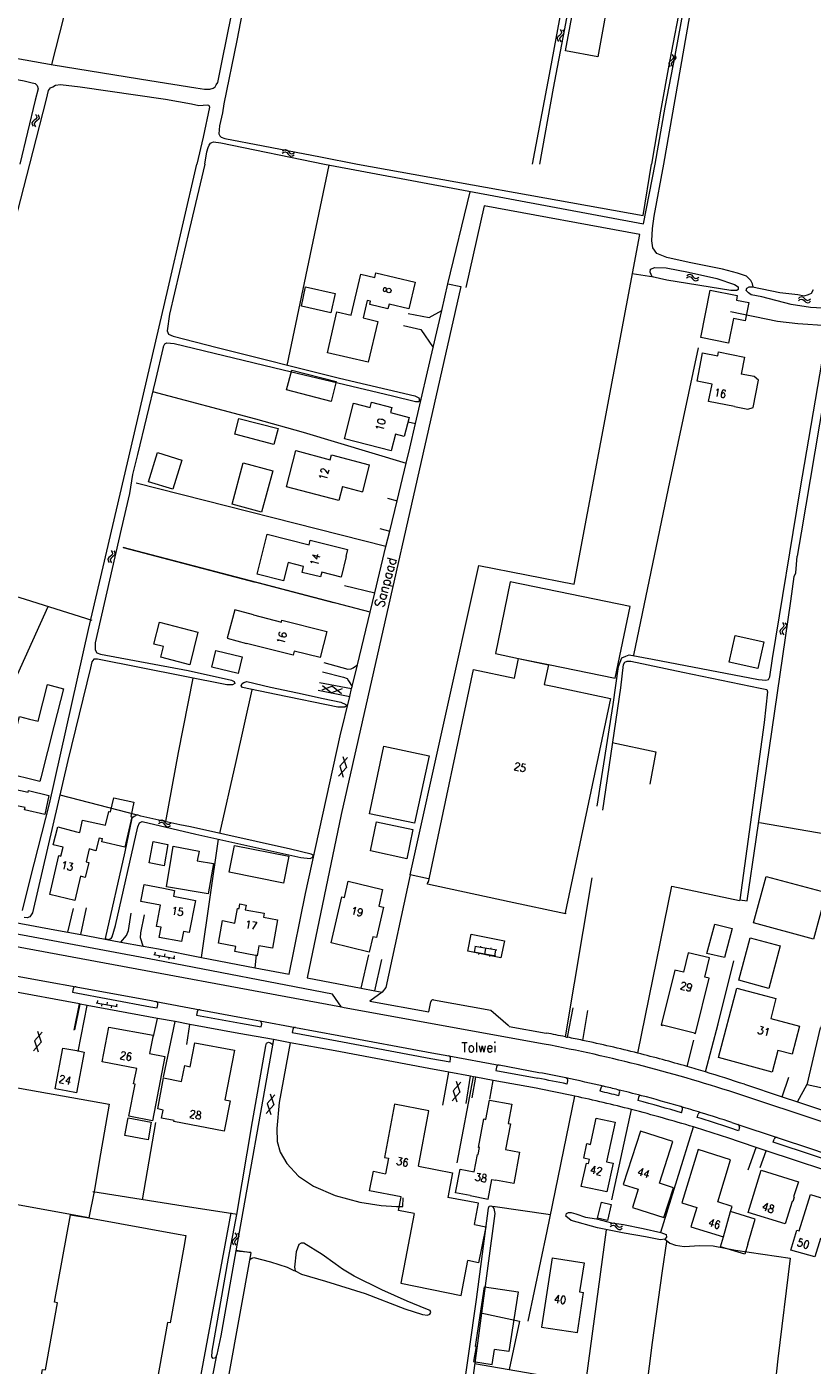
# Model space of a CAD drawing. Header units: metres. Extents: x 189705 to 199106, y 581686 to 588448.
# Tile 270 of 555: x 198367 to 198528, y 584254 to 584528. Entities that reach past the tile are written whole.
import ezdxf

# ---------------------------------------------------------------- set-up
doc = ezdxf.new("R2010")
doc.units = ezdxf.units.M
doc.layers.add('B-WA-OG-GBKN-G', color=7, linetype='Continuous', lineweight=18)
doc.styles.add('Style-STANDARD', font='STANDARD.shx')

msp = doc.modelspace()

# ---------------------------------------------------------------- linework, layer by layer
at = {"layer": 'B-WA-OG-GBKN-G'}
for p, q in [((198476.206, 584527.64), (198476.429, 584527.299)), ((198476.429, 584527.299), (198476.497, 584526.978)), ((198476.698, 584527.577), (198476.924, 584527.238)), ((198476.924, 584527.238), (198476.994, 584526.919)), ((198475.752, 584526.124), (198475.606, 584525.829)), ((198475.606, 584525.829), (198475.676, 584525.499)), ((198475.676, 584525.499), (198475.901, 584525.158)), ((198476.053, 584526.399), (198475.752, 584526.124)), ((198476.355, 584526.684), (198476.053, 584526.399)), ((198476.247, 584526.061), (198476.1, 584525.767)), ((198476.1, 584525.767), (198476.169, 584525.437)), ((198476.169, 584525.437), (198476.394, 584525.096)), ((198476.547, 584526.339), (198476.247, 584526.061)), ((198476.497, 584526.978), (198476.355, 584526.684)), ((198476.846, 584526.614), (198476.547, 584526.339)), ((198476.994, 584526.919), (198476.846, 584526.614)), ((198499.136, 584522.51), (198499.354, 584522.166)), ((198499.418, 584521.844), (198499.271, 584521.553)), ((198499.354, 584522.166), (198499.418, 584521.844)), ((198499.627, 584522.441), (198499.848, 584522.099)), ((198499.914, 584521.778), (198499.762, 584521.476)), ((198499.848, 584522.099), (198499.914, 584521.778)), ((198498.661, 584521.001), (198498.51, 584520.709)), ((198498.51, 584520.709), (198498.576, 584520.378)), ((198498.576, 584520.378), (198498.796, 584520.034)), ((198498.966, 584521.272), (198498.661, 584521.001)), ((198499.271, 584521.553), (198498.966, 584521.272)), ((198499.154, 584520.932), (198499.004, 584520.639)), ((198499.004, 584520.639), (198499.068, 584520.309)), ((198499.068, 584520.309), (198499.288, 584519.964)), ((198499.458, 584521.205), (198499.154, 584520.932)), ((198499.762, 584521.476), (198499.458, 584521.205)), ((198368.067, 584508.75), (198367.898, 584508.468)), ((198367.898, 584508.468), (198367.944, 584508.134)), ((198367.944, 584508.134), (198368.143, 584507.776)), ((198368.388, 584509.002), (198368.067, 584508.75)), ((198368.555, 584508.651), (198368.387, 584508.368)), ((198368.387, 584508.368), (198368.431, 584508.034)), ((198368.71, 584509.263), (198368.388, 584509.002)), ((198368.431, 584508.034), (198368.629, 584507.677)), ((198368.875, 584508.904), (198368.555, 584508.651)), ((198368.634, 584510.227), (198368.83, 584509.871)), ((198368.874, 584509.545), (198368.71, 584509.263)), ((198368.83, 584509.871), (198368.874, 584509.545)), ((198369.195, 584509.156), (198368.875, 584508.904)), ((198369.12, 584510.128), (198369.319, 584509.773)), ((198369.365, 584509.449), (198369.195, 584509.156)), ((198369.319, 584509.773), (198369.365, 584509.449)), ((198419.251, 584502.753), (198419.593, 584502.974)), ((198419.526, 584502.48), (198419.848, 584502.544)), ((198419.593, 584502.974), (198419.914, 584503.04)), ((198419.848, 584502.544), (198420.139, 584502.397)), ((198419.914, 584503.04), (198420.216, 584502.888)), ((198420.216, 584502.888), (198420.487, 584502.584)), ((198420.487, 584502.584), (198420.76, 584502.28)), ((198419.182, 584502.262), (198419.526, 584502.48)), ((198420.139, 584502.397), (198420.42, 584502.092)), ((198420.42, 584502.092), (198420.691, 584501.787)), ((198420.691, 584501.787), (198420.983, 584501.636)), ((198420.76, 584502.28), (198421.053, 584502.13)), ((198420.983, 584501.636), (198421.314, 584501.702)), ((198421.053, 584502.13), (198421.383, 584502.194)), ((198421.314, 584501.702), (198421.658, 584501.922)), ((198421.383, 584502.194), (198421.728, 584502.414)), ((198502.097, 584476.686), (198502.438, 584476.908)), ((198502.161, 584477.179), (198502.501, 584477.403)), ((198502.438, 584476.908), (198502.76, 584476.975)), ((198502.501, 584477.403), (198502.821, 584477.472)), ((198502.76, 584476.975), (198503.053, 584476.832)), ((198502.821, 584477.472), (198503.125, 584477.323)), ((198503.053, 584476.832), (198503.337, 584476.529)), ((198503.125, 584477.323), (198503.399, 584477.022)), ((198503.337, 584476.529), (198503.61, 584476.227)), ((198503.399, 584477.022), (198503.675, 584476.721)), ((198503.61, 584476.227), (198503.904, 584476.079)), ((198503.675, 584476.721), (198503.969, 584476.573)), ((198503.904, 584476.079), (198504.235, 584476.148)), ((198503.969, 584476.573), (198504.299, 584476.641)), ((198504.235, 584476.148), (198504.577, 584476.372)), ((198504.299, 584476.641), (198504.641, 584476.864)), ((198525.07, 584472.495), (198525.385, 584472.753)), ((198525.375, 584472.254), (198525.687, 584472.355)), ((198525.385, 584472.753), (198525.696, 584472.856)), ((198525.687, 584472.355), (198525.994, 584472.243)), ((198525.696, 584472.856), (198526.014, 584472.739)), ((198526.014, 584472.739), (198526.318, 584472.468)), ((198526.318, 584472.468), (198526.624, 584472.198)), ((198527.253, 584472.184), (198527.57, 584472.442)), ((198525.058, 584471.998), (198525.375, 584472.254)), ((198525.994, 584472.243), (198526.308, 584471.972)), ((198526.308, 584471.972), (198526.612, 584471.7)), ((198526.612, 584471.7), (198526.92, 584471.584)), ((198526.624, 584472.198), (198526.932, 584472.082)), ((198526.92, 584471.584), (198527.24, 584471.687)), ((198526.932, 584472.082), (198527.253, 584472.184)), ((198527.24, 584471.687), (198527.557, 584471.945)), ((198384.175, 584420.852), (198384.381, 584420.5)), ((198384.381, 584420.5), (198384.433, 584420.176)), ((198384.664, 584420.765), (198384.872, 584420.415)), ((198384.872, 584420.415), (198384.927, 584420.092)), ((198383.646, 584419.361), (198383.485, 584419.074)), ((198383.485, 584419.074), (198383.539, 584418.741)), ((198383.539, 584418.741), (198383.747, 584418.389)), ((198383.961, 584419.62), (198383.646, 584419.361)), ((198384.276, 584419.89), (198383.961, 584419.62)), ((198384.137, 584419.274), (198383.976, 584418.987)), ((198383.976, 584418.987), (198384.029, 584418.654)), ((198384.029, 584418.654), (198384.236, 584418.302)), ((198384.451, 584419.536), (198384.137, 584419.274)), ((198384.433, 584420.176), (198384.276, 584419.89)), ((198384.764, 584419.796), (198384.451, 584419.536)), ((198384.927, 584420.092), (198384.764, 584419.796)), ((198521.375, 584404.547), (198521.235, 584404.249)), ((198521.235, 584404.249), (198521.313, 584403.921)), ((198521.313, 584403.921), (198521.546, 584403.584)), ((198521.67, 584404.828), (198521.375, 584404.547)), ((198521.965, 584405.12), (198521.67, 584404.828)), ((198521.871, 584404.495), (198521.731, 584404.197)), ((198521.731, 584404.197), (198521.807, 584403.869)), ((198521.794, 584406.072), (198522.025, 584405.736)), ((198521.807, 584403.869), (198522.04, 584403.533)), ((198522.164, 584404.779), (198521.871, 584404.495)), ((198522.1, 584405.417), (198521.965, 584405.12)), ((198522.025, 584405.736), (198522.1, 584405.417)), ((198522.458, 584405.061), (198522.164, 584404.779)), ((198522.288, 584406.021), (198522.521, 584405.687)), ((198522.599, 584405.369), (198522.458, 584405.061)), ((198522.521, 584405.687), (198522.599, 584405.369)), ((198429.544, 584393.054), (198427.329, 584392.226)), ((198427.489, 584393.181), (198429.313, 584391.675)), ((198429.544, 584393.054), (198431.368, 584391.546)), ((198431.528, 584392.501), (198429.313, 584391.675)), ((198430.779, 584374.595), (198432.37, 584376.345)), ((198431.004, 584376.641), (198432.597, 584378.391)), ((198431.004, 584376.641), (198431.725, 584374.389)), ((198431.651, 584378.597), (198432.37, 584376.345)), ((198393.9, 584365.37), (198394.247, 584365.583)), ((198394.247, 584365.583), (198394.569, 584365.643)), ((198394.569, 584365.643), (198394.868, 584365.484)), ((198394.868, 584365.484), (198395.132, 584365.174)), ((198393.82, 584364.88), (198394.169, 584365.091)), ((198394.169, 584365.091), (198394.492, 584365.148)), ((198394.492, 584365.148), (198394.78, 584364.995)), ((198394.78, 584364.995), (198395.054, 584364.684)), ((198395.054, 584364.684), (198395.318, 584364.373)), ((198395.132, 584365.174), (198395.399, 584364.865)), ((198395.318, 584364.373), (198395.608, 584364.216)), ((198395.399, 584364.865), (198395.688, 584364.708)), ((198395.608, 584364.216), (198395.94, 584364.275)), ((198395.688, 584364.708), (198396.02, 584364.765)), ((198395.94, 584364.275), (198396.289, 584364.488)), ((198396.02, 584364.765), (198396.369, 584364.978)), ((198392.868, 584338.049), (198397.192, 584337.235)), ((198393.157, 584338.503), (198393.065, 584338.012)), ((198395.123, 584338.133), (198395.03, 584337.642)), ((198463.011, 584337.7), (198458.481, 584338.501)), ((198458.678, 584338.466), (198458.886, 584339.647)), ((198463.219, 584338.882), (198458.689, 584339.682)), ((198459.561, 584338.005), (198459.613, 584338.301)), ((198459.92, 584339.465), (198459.973, 584339.76)), ((198460.746, 584338.1), (198460.954, 584339.282)), ((198461.986, 584339.1), (198462.039, 584339.395)), ((198462.814, 584337.735), (198463.022, 584338.917)), ((198394.047, 584337.827), (198393.955, 584337.335)), ((198396.013, 584337.457), (198395.92, 584336.966)), ((198397.088, 584337.763), (198396.996, 584337.272)), ((198461.824, 584337.605), (198461.876, 584337.901)), ((198381.07, 584328.121), (198385.402, 584327.351)), ((198381.354, 584328.578), (198381.267, 584328.086)), ((198382.252, 584327.911), (198382.164, 584327.418)), ((198383.324, 584328.228), (198383.236, 584327.736)), ((198384.221, 584327.561), (198384.133, 584327.069)), ((198385.293, 584327.878), (198385.205, 584327.386)), ((198368.438, 584320.353), (198370.015, 584322.117)), ((198369.067, 584322.314), (198369.807, 584320.069)), ((198368.232, 584318.304), (198369.807, 584320.069)), ((198368.438, 584320.353), (198369.18, 584318.108)), ((198454.249, 584310.094), (198455.822, 584311.862)), ((198454.874, 584312.056), (198455.618, 584309.813)), ((198416.138, 584307.47), (198417.692, 584309.255)), ((198416.742, 584309.439), (198417.511, 584307.204)), ((198454.047, 584308.045), (198455.618, 584309.813)), ((198454.249, 584310.094), (198454.995, 584307.85)), ((198415.96, 584305.418), (198417.511, 584307.204)), ((198416.138, 584307.47), (198416.91, 584305.234)), ((198409.538, 584280.969), (198409.761, 584280.628)), ((198409.761, 584280.628), (198409.829, 584280.306)), ((198410.031, 584280.906), (198410.256, 584280.567)), ((198410.256, 584280.567), (198410.327, 584280.247)), ((198486.469, 584282.267), (198486.815, 584282.483)), ((198486.542, 584282.758), (198486.886, 584282.977)), ((198486.815, 584282.483), (198487.137, 584282.544)), ((198486.886, 584282.977), (198487.207, 584283.04)), ((198487.137, 584282.544), (198487.427, 584282.396)), ((198487.207, 584283.04), (198487.508, 584282.885)), ((198487.427, 584282.396), (198487.706, 584282.088)), ((198487.508, 584282.885), (198487.777, 584282.58)), ((198487.706, 584282.088), (198487.975, 584281.781)), ((198487.777, 584282.58), (198488.048, 584282.274)), ((198487.975, 584281.781), (198488.266, 584281.628)), ((198488.048, 584282.274), (198488.339, 584282.122)), ((198488.266, 584281.628), (198488.597, 584281.692)), ((198488.339, 584282.122), (198488.67, 584282.183)), ((198488.597, 584281.692), (198488.943, 584281.91)), ((198488.67, 584282.183), (198489.016, 584282.401)), ((198409.083, 584279.454), (198408.937, 584279.159)), ((198408.937, 584279.159), (198409.007, 584278.829)), ((198409.007, 584278.829), (198409.232, 584278.488)), ((198409.385, 584279.728), (198409.083, 584279.454)), ((198409.687, 584280.013), (198409.385, 584279.728)), ((198409.578, 584279.39), (198409.431, 584279.096)), ((198409.431, 584279.096), (198409.5, 584278.766)), ((198409.5, 584278.766), (198409.725, 584278.425)), ((198409.878, 584279.667), (198409.578, 584279.39)), ((198409.829, 584280.306), (198409.687, 584280.013)), ((198410.178, 584279.943), (198409.878, 584279.667)), ((198410.327, 584280.247), (198410.178, 584279.943))]:
    msp.add_line(p, q, dxfattribs=at)
at = {"layer": 'B-WA-OG-GBKN-G', "flags": 128}
for points in [[(198392.322, 584600.515), (198371.91, 584520.472)], [(198470.54, 584500), (198474.22, 584519.461), (198476.885, 584533.982), (198478.947, 584544.875), (198480.974, 584556.072), (198482.843, 584565.789), (198483.556, 584569.98), (198483.694, 584570.467), (198483.867, 584570.625), (198484.016, 584570.757), (198484.264, 584570.942), (198484.705, 584570.65), (198484.893, 584570.325), (198484.751, 584569.126), (198481.615, 584551.693), (198479.773, 584541.925), (198477.008, 584527.376), (198474.77, 584515.562), (198471.99, 584500)], [(198497.471, 584500), (198503.298, 584533.125), (198505.178, 584544.009), (198524.525, 584539.867), (198545.558, 584535.314)], [(198413.14, 584542.078), (198409.905, 584525.379), (198407.271, 584512.359), (198406.945, 584510.519), (198406.389, 584507.883), (198406.236, 584506.226), (198406.4, 584505.85), (198406.689, 584505.528), (198407.484, 584505.297), (198415.284, 584503.753), (198427.044, 584501.539), (198434.672, 584500)], [(198483.915, 584521.99), (198477.303, 584523.208), (198480.16, 584538.714), (198486.772, 584537.496), (198483.915, 584521.99)], [(198495.693, 584500), (198497.739, 584511.729), (198499.811, 584522.266), (198501.644, 584532.338), (198502.826, 584538.679), (198502.714, 584539.032), (198502.457, 584539.125), (198502.178, 584539.092), (198501.881, 584538.828), (198501.129, 584534.23), (198498.653, 584521.062), (198496.773, 584510.861), (198494.931, 584500)], [(198362.695, 584522.101), (198372.279, 584520.406), (198392.052, 584517.163), (198401.529, 584515.644), (198403.266, 584515.365), (198404.358, 584515.398), (198405.064, 584515.598), (198405.464, 584515.838), (198405.705, 584516.252), (198406.047, 584516.72), (198406.93, 584521.171), (198409.756, 584535.392)], [(198326.656, 584500), (198331.008, 584516.57), (198332.495, 584522.081), (198332.815, 584522.421), (198333.166, 584522.584), (198333.599, 584522.571), (198337.378, 584521.999), (198359.656, 584518.323), (198366.327, 584517.125), (198367.685, 584516.785), (198368.531, 584516.556), (198369.001, 584516.113), (198369.148, 584515.456), (198368.531, 584513.149), (198365.446, 584500)], [(198367.505, 584500), (198370.864, 584513.347), (198371.32, 584515.089), (198371.685, 584515.634), (198372.212, 584515.879), (198372.762, 584516.175), (198373.773, 584516.358), (198377.804, 584515.895), (198395.295, 584513.32), (198400.586, 584512.361), (198402.12, 584512.051), (198403.035, 584512.079), (198403.82, 584512.179), (198404.203, 584512.114), (198404.317, 584511.685), (198403.003, 584505.518), (198401.723, 584500)], [(198403.374, 584500), (198403.78, 584502.516), (198404.007, 584503.413), (198404.247, 584503.878), (198404.539, 584504.319), (198404.814, 584504.48), (198405.14, 584504.617), (198406.647, 584504.382), (198427.915, 584500)], [(198326.939, 584352.397), (198327.528, 584351.971), (198328.34, 584352.005), (198329.174, 584352.495), (198329.742, 584353.975), (198336.528, 584381.182), (198341.342, 584399.856), (198354.06, 584448.238), (198367.505, 584500)], [(198365.963, 584347.073), (198367.597, 584353.696), (198371.533, 584368.906), (198379.501, 584404.636), (198388.215, 584441.976), (198395.808, 584474.628), (198401.723, 584500)], [(198403.374, 584500), (198400.181, 584486.792), (198396.092, 584469.295), (198395.618, 584465.885), (198395.929, 584465.202), (198396.849, 584464.729), (198405.89, 584462.457), (198430.952, 584456.18), (198446.409, 584452.498), (198447.201, 584452.125), (198447.384, 584451.644)], [(198420.231, 584458.739), (198428.856, 584499.813)], [(198427.915, 584500), (198493.276, 584487.758), (198495.693, 584500)], [(198434.672, 584500), (198493.258, 584489.486), (198494.931, 584500)], [(198515.814, 584474.848), (198515.68, 584475.507), (198515.317, 584476.19), (198514.394, 584477.07), (198512.558, 584477.686), (198509.527, 584478.469), (198502.679, 584479.849), (198498.096, 584480.87), (198496.03, 584481.713), (198495.231, 584482.848), (198494.987, 584484.319), (198495.114, 584486.836), (198495.52, 584489.381), (198497.471, 584500)], [(198453.212, 584475.487), (198457.77, 584494.336)], [(198445.479, 584354.33), (198459.541, 584417.743), (198479.09, 584413.925), (198492.536, 584485.565), (198460.619, 584491.494), (198456.877, 584474.761)], [(198512.719, 584474.333), (198512.468, 584474.103), (198511.223, 584474.115), (198498.067, 584476.27), (198495.062, 584476.926), (198494.646, 584477.886), (198494.767, 584478.498), (198495.602, 584478.862), (198497.915, 584478.783), (198502.496, 584477.89), (198508.327, 584476.576), (198511.947, 584475.368), (198512.688, 584474.867), (198512.719, 584474.333)], [(198453.212, 584475.487), (198455.827, 584474.969), (198431.279, 584366.688), (198424.34, 584333.253), (198435.39, 584331.115)], [(198437.341, 584471.921), (198436.63, 584472.089), (198435.785, 584468.507), (198438.841, 584467.786), (198436.862, 584459.397), (198428.472, 584461.376), (198430.452, 584469.766), (198433.381, 584469.074), (198435.363, 584477.474), (198438.215, 584476.801), (198438.44, 584477.755)], [(198438.44, 584477.755), (198446.48, 584475.83), (198445.21, 584470.38), (198441.14, 584471.34), (198440.91, 584470.36), (198437.18, 584471.24), (198437.341, 584471.921)], [(198451.933, 584469.994), (198453.212, 584475.487)], [(198490.991, 584477.571), (198495.393, 584476.929)], [(198429.203, 584469.559), (198423.15, 584470.889), (198424.023, 584474.86), (198430.076, 584473.53), (198429.203, 584469.559)], [(198510.75, 584463.341), (198505.027, 584464.473), (198506.947, 584474.19), (198512.53, 584473.086), (198512.343, 584472.142), (198514.914, 584471.634), (198514.176, 584467.899), (198511.746, 584468.38), (198510.75, 584463.341)], [(198531.227, 584470.455), (198527.517, 584470.646), (198523.598, 584471.242), (198517.561, 584472.833), (198515.347, 584473.243), (198514.809, 584473.668), (198514.347, 584474.096), (198514.495, 584474.631), (198514.974, 584474.89), (198515.66, 584474.872), (198521.262, 584473.683), (198524.949, 584473.289), (198526.273, 584473.048), (198527.109, 584473.284), (198527.715, 584473.571), (198528.165, 584474.312)], [(198445.069, 584469.407), (198449.371, 584468.562), (198451.933, 584469.994)], [(198450.175, 584462.438), (198451.933, 584469.994)], [(198511.165, 584469.846), (198520.762, 584467.859), (198524.933, 584467.342), (198531.035, 584466.946), (198539.315, 584467.055), (198545.236, 584466.811), (198552.074, 584466.473), (198556.269, 584466.109), (198559.679, 584465.533), (198565.533, 584464.372), (198568.512, 584463.716), (198577.156, 584463.092), (198600.542, 584461.651)], [(198444.078, 584466.958), (198447.667, 584466.156), (198450.175, 584462.438)], [(198483.821, 584368.438), (198487.089, 584389.282), (198488.179, 584397.043), (198488.872, 584398.829), (198489.707, 584399.142), (198490.39, 584399.428), (198495.176, 584398.537), (198516.861, 584394.385), (198518.413, 584394.223), (198518.919, 584394.406), (198519.193, 584394.941), (198519.765, 584398.683), (198525.433, 584433.247), (198529.915, 584459.617), (198531.773, 584466.725), (198532.359, 584466.604), (198532.694, 584466.15), (198532.215, 584463.325), (198525.65, 584424.432), (198524.81, 584419.647)], [(198394.789, 584462.523), (198393.206, 584455.824), (198389.551, 584440.516), (198388.526, 584436.44)], [(198394.789, 584462.523), (198395.163, 584463.212), (198395.542, 584463.419), (198397.043, 584463.231), (198419.401, 584457.892), (198441.837, 584452.503)], [(198446.556, 584446.888), (198450.175, 584462.438)], [(198491.306, 584399.362), (198498.452, 584433.534), (198504.611, 584462.334)], [(198508.509, 584460.738), (198508.67, 584461.55), (198513.99, 584460.48), (198513.293, 584456.989)], [(198507.357, 584454.95), (198504.277, 584455.563), (198505.124, 584459.82)], [(198505.124, 584459.82), (198505.425, 584461.356), (198508.509, 584460.738)], [(198429.247, 584451.39), (198420.125, 584453.73), (198421.17, 584457.806), (198430.292, 584455.466), (198429.247, 584451.39)], [(198511.97, 584450.36), (198514.698, 584449.827), (198515.783, 584450.165), (198516.872, 584455.739), (198515.995, 584456.461), (198513.293, 584456.989)], [(198392.62, 584453.404), (198413.737, 584447.823), (198423.52, 584445.102), (198444.621, 584438.701)], [(198511.97, 584450.36), (198506.65, 584451.4), (198507.357, 584454.95)], [(198441.53, 584441.27), (198431.981, 584443.696), (198433.87, 584451)], [(198433.87, 584451), (198437.25, 584450.11), (198437.54, 584451.2), (198441.67, 584450.11), (198441.4, 584449.08), (198445.26, 584448.07), (198444.23, 584444.22), (198442.42, 584444.69), (198441.53, 584441.27)], [(198441.837, 584452.503), (198446.522, 584451.381), (198447.157, 584451.388), (198447.586, 584451.697)], [(198417.525, 584442.575), (198409.485, 584444.68), (198410.333, 584447.917), (198418.372, 584445.811), (198417.525, 584442.575)], [(198444.621, 584438.701), (198445.375, 584441.816), (198446.556, 584446.888)], [(198445.041, 584447.225), (198446.556, 584446.888)], [(198396.779, 584433.367), (198391.769, 584434.936), (198393.633, 584440.888), (198398.643, 584439.318), (198396.779, 584433.367)], [(198431.61, 584433.94), (198430.845, 584431.049), (198420.075, 584433.898), (198422.033, 584441.304), (198429.082, 584439.44), (198429.345, 584440.436), (198437.08, 584438.39)], [(198414.976, 584428.671), (198408.937, 584430.3), (198411.234, 584438.814), (198417.273, 584437.185), (198414.976, 584428.671)], [(198437.08, 584438.39), (198435.67, 584432.88)], [(198442.765, 584431.028), (198444.621, 584438.701)], [(198388.526, 584436.44), (198387.88, 584432.495)], [(198440.496, 584421.648), (198389.244, 584434.605)], [(198387.88, 584432.495), (198386.201, 584425.185), (198380.901, 584401.881), (198380.839, 584400.484), (198381.176, 584399.851), (198381.94, 584399.58), (198399.909, 584396.228), (198408.795, 584394.26), (198409.382, 584393.961), (198409.489, 584393.556), (198409.034, 584393.322), (198407.865, 584393.31), (198381.316, 584398.557), (198380.604, 584398.575), (198380.178, 584397.987), (198379.886, 584396.789), (198375.278, 584377.761), (198368.026, 584346.561), (198367.449, 584345.767), (198366.943, 584345.559), (198366.333, 584345.629)], [(198431.61, 584433.94), (198435.67, 584432.88)], [(198440.83, 584431.533), (198442.765, 584431.028)], [(198441.26, 584424.806), (198442.765, 584431.028)], [(198432.61, 584421.02), (198432.25, 584419.61), (198432.36, 584419.58), (198431.31, 584415.36), (198427.32, 584416.37), (198427.07, 584415.4), (198423.3, 584416.35), (198423.6, 584417.56), (198420.44, 584418.35), (198419.5, 584414.59), (198414.07, 584415.95), (198416.12, 584424.15), (198424.74, 584422), (198424.97, 584422.93), (198432.61, 584421.02)], [(198439.213, 584425.34), (198441.26, 584424.806)], [(198440.496, 584421.648), (198441.26, 584424.806)], [(198386.632, 584421.431), (198413.668, 584414.342)], [(198437.233, 584408.163), (198386.632, 584421.431)], [(198438.202, 584412.167), (198440.496, 584421.648)], [(198514.549, 584349.042), (198516.433, 584361.601), (198523.531, 584410.46), (198524.166, 584415.473), (198524.514, 584416.238), (198524.81, 584419.647)], [(198345.916, 584417.181), (198366.482, 584410.884), (198380.192, 584406.525)], [(198429.812, 584410.109), (198413.668, 584414.342)], [(198432.02, 584413.628), (198438.202, 584412.167)], [(198437.233, 584408.163), (198438.202, 584412.167)], [(198473.81, 584397.476), (198487.522, 584394.682), (198490.548, 584409.374), (198465.964, 584414.436), (198462.938, 584399.744), (198467.698, 584398.721)], [(198341.512, 584400.696), (198343.567, 584400.921), (198364.911, 584395.443), (198371.221, 584409.381)], [(198413.33, 584407.61), (198409.473, 584408.639), (198407.967, 584402.828), (198411.87, 584401.8)], [(198413.33, 584407.61), (198419.06, 584406.15), (198419.16, 584406.55), (198428.34, 584404.21), (198427.01, 584398.88), (198421.68, 584400.23), (198421.46, 584399.36), (198411.87, 584401.8)], [(198434.627, 584397.392), (198437.233, 584408.163)], [(198401.944, 584404.061), (198400.262, 584397.369), (198394.337, 584398.935), (198394.884, 584401.126), (198392.89, 584401.635), (198394.063, 584406.115), (198401.944, 584404.061)], [(198516.74, 584396.622), (198510.877, 584397.922), (198512.094, 584403.413), (198517.957, 584402.113), (198516.74, 584396.622)], [(198411.04, 584399.06), (198410.18, 584395.6), (198404.78, 584396.93), (198405.63, 584400.35), (198411.04, 584399.06)], [(198473.79, 584397.38), (198472.94, 584393.36), (198474.98, 584392.93), (198486.56, 584390.49), (198477.23, 584346.59), (198477.34, 584346.57), (198477.29, 584346.36), (198465.78, 584348.85), (198449, 584352.47), (198449.09, 584352.89), (198449.2, 584352.87), (198458.46, 584396.46), (198466.84, 584394.68), (198467.698, 584398.721)], [(198467.698, 584398.721), (198473.79, 584397.38)], [(198467.698, 584398.721), (198473.81, 584397.476)], [(198427.475, 584395.973), (198431.804, 584394.899), (198432.57, 584394.576), (198432.828, 584394.096), (198433.547, 584392.925)], [(198427.785, 584397.882), (198432.652, 584396.534), (198433.337, 584396.566), (198433.741, 584396.773), (198434.627, 584397.392)], [(198433.547, 584392.925), (198434.627, 584397.392)], [(198484.973, 584367.637), (198488.629, 584392.702), (198489.216, 584397.46), (198489.465, 584397.92), (198489.946, 584398.179), (198490.708, 584398.162), (198501.375, 584395.88), (198517.211, 584392.584), (198518.584, 584392.318), (198518.691, 584391.862), (198518.018, 584385.605), (198513.029, 584349.243)], [(198369.169, 584385.842), (198371.106, 584393.336), (198374.391, 584392.446), (198372.46, 584384.999)], [(198395.347, 584365.258), (198397.972, 584379.413), (198400.942, 584394.639)], [(198432.423, 584388.985), (198432.045, 584388.727), (198430.648, 584388.687), (198417.996, 584391.329), (198411.046, 584392.758), (198410.789, 584393.061), (198410.987, 584393.596), (198411.341, 584393.752), (198411.974, 584393.962), (198416.812, 584392.817), (198422.362, 584391.652), (198427.632, 584390.511), (198431.248, 584389.71), (198432.242, 584389.288), (198432.423, 584388.985)], [(198426.888, 584393.756), (198433.454, 584392.541)], [(198433.454, 584392.541), (198433.547, 584392.925)], [(198406.397, 584362.803), (198409.778, 584377.601), (198413.058, 584392.245)], [(198413.698, 584335.311), (198420.639, 584333.969), (198424.026, 584350.505), (198431.115, 584382.873), (198433.056, 584390.894)], [(198426.599, 584392.178), (198433.056, 584390.894)], [(198433.056, 584390.894), (198433.454, 584392.541)], [(198369.7, 584374.222), (198369.531, 584373.452), (198362.379, 584375.257), (198365.322, 584386.83), (198367.391, 584386.292)], [(198367.391, 584386.292), (198369.169, 584385.842)], [(198372.46, 584384.999), (198369.7, 584374.222)], [(198449.34, 584378.77), (198446.36, 584364.93), (198437.13, 584366.89), (198440.05, 584380.74), (198449.34, 584378.77)], [(198486.89, 584381.453), (198495.8, 584379.536), (198494.572, 584372.968)], [(198363.988, 584371.956), (198367.102, 584371.294), (198367.18, 584371.627), (198371.346, 584370.609), (198370.544, 584366.696), (198366.398, 584367.694), (198366.496, 584368.144), (198363.349, 584368.801)], [(198373.622, 584370.757), (198389.49, 584366.673)], [(198384.033, 584367.256), (198384.694, 584370.162), (198388.82, 584369.223), (198388.205, 584366.302)], [(198377.691, 584362.997), (198378.279, 584365.564), (198383.018, 584364.501)], [(198388.205, 584366.302), (198388.38, 584366.262), (198386.961, 584360.056), (198382.248, 584361.134), (198382.394, 584361.771)], [(198425.597, 584358.398), (198425.188, 584358.623), (198420.936, 584359.596), (198400.388, 584364.166), (198398.224, 584364.601), (198390.255, 584366.376), (198389.49, 584366.673), (198388.859, 584366.286), (198388.406, 584365.951), (198386.925, 584359.101), (198382.94, 584341.274), (198383.515, 584341.112), (198384.16, 584341.286), (198384.36, 584341.618), (198385.022, 584343.962), (198389.617, 584364.184), (198389.939, 584365.026), (198390.521, 584365.261), (198401.496, 584362.678), (198423.011, 584357.915), (198424.969, 584357.705), (198425.525, 584357.965), (198425.597, 584358.398)], [(198383.018, 584364.501), (198383.667, 584367.34), (198384.033, 584367.256)], [(198379.66, 584359.65), (198379.04, 584357.02), (198379.56, 584356.9), (198378.84, 584353.83), (198377.83, 584354.05), (198376.7, 584349.12), (198371.55, 584350.35), (198373.4, 584358.32), (198373.85, 584358.21), (198374.3, 584360), (198372.24, 584360.52), (198373.24, 584364.17), (198375.27, 584363.64)], [(198375.27, 584363.64), (198377.03, 584363.17)], [(198377.03, 584363.17), (198377.691, 584362.997)], [(198444.757, 584357.651), (198437.298, 584359.241), (198438.568, 584365.202), (198446.027, 584363.612), (198444.757, 584357.651)], [(198517.11, 584365.064), (198534.923, 584362.017)], [(198381.701, 584361.948), (198381.033, 584359.304), (198379.66, 584359.65)], [(198381.701, 584361.948), (198382.394, 584361.771)], [(198391.932, 584356.795), (198392.765, 584361.167), (198395.76, 584360.563), (198395.033, 584356.214), (198391.932, 584356.795)], [(198396.513, 584358.134), (198396.855, 584360.244), (198402.174, 584359.227), (198401.811, 584357.245)], [(198402.691, 584337.441), (198406.13, 584361.683)], [(198419.45, 584352.663), (198408.343, 584354.901), (198409.448, 584360.388), (198420.556, 584358.149), (198419.45, 584352.663)], [(198401.811, 584357.245), (198405.105, 584356.693), (198404.062, 584350.475), (198395.469, 584351.916), (198396.513, 584358.134)], [(198394.24, 584348.164), (198390.249, 584348.91), (198390.892, 584352.351), (198394.88, 584351.59)], [(198440.02, 584347.71), (198438.53, 584341.5), (198437.81, 584341.67), (198437.05, 584338.49), (198429.27, 584340.41), (198431.44, 584349.82), (198432, 584349.69), (198432.77, 584353.06), (198439.81, 584351.33), (198439, 584347.96), (198440.02, 584347.71)], [(198449.195, 584353.529), (198445.479, 584354.33), (198440.48, 584331.258), (198439.747, 584330.272)], [(198477.278, 584321.159), (198482.803, 584353.715)], [(198492.14, 584317.8), (198499.104, 584352.05), (198512.979, 584349.09)], [(198528.136, 584341.178), (198515.862, 584344.51), (198518.447, 584354.035), (198530.721, 584350.704), (198528.136, 584341.178)], [(198394.88, 584351.59), (198397.13, 584351.16), (198396.9, 584349.96), (198401.41, 584349.11), (198400.15, 584342.54), (198398.98, 584342.76), (198398.59, 584340.68), (198394.02, 584341.52), (198394.41, 584343.6), (198393.42, 584343.78), (198394.24, 584348.164)], [(198513.029, 584349.243), (198514.549, 584349.042)], [(198431.357, 584327.206), (198429.532, 584329.906), (198393.404, 584336.894), (198372.212, 584340.833), (198353.068, 584344.376), (198332.544, 584348.141)], [(198348.192, 584347.609), (198353.485, 584346.638), (198372.631, 584343.095), (198375.24, 584342.61)], [(198375.24, 584342.61), (198376.399, 584347.483)], [(198377.92, 584342.112), (198379.066, 584347.587)], [(198386.155, 584340.581), (198387.266, 584341.947), (198387.718, 584342.977), (198388.275, 584346.526)], [(198409.714, 584339.692), (198406.126, 584340.367), (198406.991, 584344.966), (198409.537, 584344.477), (198410.07, 584347.48)], [(198410.07, 584347.48), (198410.39, 584347.43), (198410.56, 584348.39), (198411.81, 584348.17), (198411.63, 584347.18), (198415.54, 584346.5), (198415.37, 584345.7), (198418.26, 584345.11), (198417.21, 584339.32), (198414.46, 584339.82), (198414.09, 584337.75), (198409.52, 584338.61), (198409.714, 584339.692)], [(198431.357, 584327.206), (198373.183, 584338.018), (198354.039, 584341.561), (198329.899, 584345.989)], [(198390.703, 584339.736), (198390.152, 584341.472), (198390.25, 584342.44), (198390.98, 584346.148)], [(198511.45, 584343.38), (198509.89, 584337.4), (198506.3, 584338.25), (198507.91, 584344.25), (198511.45, 584343.38)], [(198375.24, 584342.61), (198377.92, 584342.112)], [(198377.92, 584342.112), (198386.155, 584340.581)], [(198464.074, 584337.326), (198457.269, 584338.684), (198457.973, 584342.216), (198464.779, 584340.858), (198464.074, 584337.326)], [(198518.996, 584331.068), (198512.834, 584332.732), (198515.188, 584341.45), (198521.35, 584339.785), (198518.996, 584331.068)], [(198386.155, 584340.581), (198390.703, 584339.736)], [(198390.703, 584339.736), (198393.833, 584339.154), (198402.691, 584337.441)], [(198413.698, 584335.311), (198413.965, 584337.947)], [(198435.39, 584331.115), (198436.957, 584337.981)], [(198506.84, 584337.33), (198502.48, 584338.39), (198501.48, 584334.4), (198499.71, 584334.84), (198496.93, 584323.55), (198497.2, 584323.49), (198497.22, 584323.6), (198503.75, 584322), (198503.72, 584321.89), (198503.98, 584321.82), (198506.76, 584333.14), (198505.87, 584333.36), (198506.84, 584337.33)], [(198402.691, 584337.441), (198413.698, 584335.311)], [(198438.202, 584330.571), (198439.635, 584336.966)], [(198508.587, 584323.839), (198511.835, 584336.704)], [(198358.436, 584334.771), (198370.864, 584332.502), (198376.952, 584331.387)], [(198377.63, 584327.889), (198362.853, 584330.626)], [(198376.371, 584330.987), (198376.24, 584330.282), (198392.179, 584327.33), (198393.574, 584327.074), (198393.709, 584327.806)], [(198376.952, 584331.387), (198392.334, 584328.572), (198393.31, 584328.388)], [(198435.39, 584331.115), (198438.202, 584330.571)], [(198439.747, 584330.272), (198437.169, 584328.486), (198449.303, 584326.284), (198449.678, 584328.35)], [(198438.202, 584330.571), (198439.747, 584330.272)], [(198519.407, 584324.887), (198525.3, 584323.36), (198523.77, 584317.61), (198520.81, 584318.38), (198519.65, 584313.88), (198508.69, 584316.88), (198512.46, 584331.12), (198518.38, 584329.56)], [(198538.79, 584328.5), (198537.13, 584321.39), (198537.43, 584321.32), (198534.69, 584309.63), (198526.87, 584311.33), (198529.6, 584323.01), (198529.71, 584322.99), (198531.37, 584330.1), (198538.79, 584328.5)], [(198376.578, 584322.482), (198377.63, 584327.889)], [(198376.729, 584322.585), (198377.789, 584327.86)], [(198377.409, 584318.145), (198379.226, 584327.594)], [(198377.789, 584327.86), (198377.63, 584327.889)], [(198379.226, 584327.594), (198377.789, 584327.86)], [(198393.645, 584324.926), (198391.798, 584325.265), (198379.226, 584327.594)], [(198393.31, 584328.388), (198402.374, 584326.683)], [(198472.96, 584319.652), (198431.94, 584327.097), (198431.357, 584327.206)], [(198450.259, 584328.752), (198461.982, 584326.625), (198465.559, 584323.527)], [(198477.736, 584321.067), (198478.856, 584327.122)], [(198518.38, 584329.56), (198520.463, 584329.035), (198519.407, 584324.887)], [(198392.85, 584321.224), (198393.645, 584324.926)], [(198397.258, 584324.262), (198393.645, 584324.926)], [(198394.901, 584312.865), (198397.258, 584324.262)], [(198400.307, 584323.702), (198397.258, 584324.262)], [(198401.79, 584326.282), (198401.662, 584325.588), (198410.683, 584323.931), (198414.889, 584323.165), (198415.009, 584323.813)], [(198402.374, 584326.683), (198410.904, 584325.078), (198414.607, 584324.396)], [(198414.607, 584324.396), (198421.949, 584323.044)], [(198480.849, 584320.422), (198481.885, 584326.568)], [(198395.17, 584317.15), (198392.65, 584303.91), (198387.75, 584304.86), (198389.04, 584311.46), (198388.76, 584311.51), (198389.38, 584314.66), (198382.32, 584316.04), (198383.65, 584323.16), (198392.73, 584321.5), (198392.02, 584317.76), (198395.17, 584317.15)], [(198399.674, 584319.589), (198400.307, 584323.702)], [(198417.423, 584320.569), (198410.305, 584321.866), (198400.307, 584323.702)], [(198421.366, 584322.641), (198421.251, 584322.007), (198430.478, 584320.326), (198449.699, 584316.725), (198453.628, 584315.998), (198453.754, 584316.676)], [(198421.949, 584323.044), (198430.81, 584321.412), (198449.927, 584317.899), (198453.354, 584317.258)], [(198465.754, 584323.298), (198473.376, 584321.914)], [(198505.986, 584313.963), (198508.587, 584323.839)], [(198378.61, 584318.04), (198377.05, 584309.69), (198374.95, 584310.08), (198372.64, 584310.51), (198374.22, 584318.86), (198377.1, 584318.32), (198378.61, 584318.04)], [(198394.822, 584306.15), (198393.72, 584306.36), (198394.89, 584312.74), (198398.59, 584312.01), (198399.23, 584315.25), (198400.32, 584315.03), (198401.31, 584319.95), (198409.42, 584318.4), (198407.43, 584308.22), (198408.53, 584308), (198407.32, 584301.83), (198397.03, 584303.79), (198397.069, 584303.991)], [(198409.682, 584277.307), (198406.608, 584259.844), (198405.809, 584256.025), (198405.536, 584255.361), (198405.029, 584255.204), (198404.823, 584255.532), (198404.836, 584256.701), (198408.199, 584275.767), (198409.911, 584284.729), (198413.121, 584303.793), (198415.885, 584319.296), (198416.031, 584319.856), (198416.41, 584320.038), (198416.843, 584319.94), (198417.151, 584319.664)], [(198417.423, 584320.569), (198409.682, 584277.307), (198412.784, 584276.982)], [(198420.871, 584319.941), (198417.423, 584320.569)], [(198420.871, 584319.941), (198418.619, 584307.66), (198418.114, 584302.344), (198418.167, 584299.702), (198418.799, 584297.523), (198420.144, 584295.173), (198422.558, 584292.58), (198425.627, 584290.553), (198430.092, 584288.642), (198435.161, 584287.296), (198439.538, 584286.577), (198442.64, 584286.38), (198443.936, 584286.342), (198444.045, 584288.122)], [(198453.38, 584313.908), (198449.315, 584314.661), (198430.096, 584318.261), (198420.871, 584319.941)], [(198477.278, 584321.159), (198477.507, 584321.113), (198477.736, 584321.067)], [(198502.256, 584315.065), (198503.592, 584320.434)], [(198453.354, 584317.258), (198463.72, 584315.322)], [(198452.183, 584307.16), (198453.38, 584313.908)], [(198457.845, 584313.081), (198453.38, 584313.908)], [(198463.136, 584314.921), (198463.014, 584314.26), (198471.654, 584312.66)], [(198471.866, 584313.799), (198463.72, 584315.322)], [(198358.36, 584293.43), (198361.55, 584311.33), (198383.74, 584307.33), (198381.97, 584297.14), (198380.63, 584289.45)], [(198455.123, 584295.349), (198458.46, 584312.967)], [(198456.905, 584307.462), (198457.845, 584313.081)], [(198458.46, 584312.967), (198457.845, 584313.081)], [(198458.188, 584308.643), (198458.947, 584312.877)], [(198458.947, 584312.877), (198458.46, 584312.967)], [(198462.444, 584312.23), (198458.947, 584312.877)], [(198461.791, 584308.341), (198462.444, 584312.23)], [(198471.27, 584310.595), (198462.444, 584312.23)], [(198477.628, 584311.48), (198477.763, 584312.125)], [(198484.528, 584310.636), (198484.379, 584309.995)], [(198513.983, 584311.425), (198521.71, 584308.877)], [(198521.71, 584308.877), (198523.077, 584312.855)], [(198524.91, 584307.821), (198526.844, 584311.435)], [(198457.74, 584288.63), (198454.74, 584289.18), (198455.69, 584294.03), (198458.57, 584293.46), (198459.23, 584297.03), (198459.4, 584297), (198459.65, 584298.47), (198459.5, 584298.5), (198460.57, 584304.32), (198461, 584304.24), (198461.73, 584308.14), (198466.27, 584307.35), (198465.56, 584303.42), (198466, 584303.35), (198465.002, 584298.029)], [(198469.68, 584262.895), (198473.531, 584281.304), (198479.23, 584308.995)], [(198488.246, 584309.069), (198488.404, 584309.709)], [(198492.273, 584308.728), (198492.107, 584308.091)], [(198659.367, 584260.964), (198624.065, 584272.613), (198604.918, 584278.965), (198584.93, 584285.592), (198565.761, 584291.952), (198547.279, 584298.056), (198529.905, 584303.752), (198513.26, 584309.242)], [(198521.71, 584308.877), (198524.91, 584307.821)], [(198524.91, 584307.821), (198530.624, 584305.937), (198538.009, 584303.516)], [(198397.069, 584303.991), (198394.487, 584304.459), (198394.822, 584306.15)], [(198447.161, 584294.611), (198449.31, 584306.01), (198442.27, 584307.33), (198440.18, 584296.43), (198441.03, 584296.27), (198440.422, 584293.101)], [(198486.777, 584287.715), (198490.852, 584306.247)], [(198501.123, 584305.59), (198501.309, 584306.222)], [(198504.283, 584304.642), (198504.476, 584305.271)], [(198391.701, 584300.038), (198386.928, 584300.936), (198387.605, 584304.536), (198392.378, 584303.639), (198391.701, 584300.038)], [(198390.573, 584287.735), (198393.283, 584303.618)], [(198487.1, 584295.25), (198485.79, 584289.35), (198480.53, 584290.5), (198481.62, 584295.28), (198482.05, 584295.18), (198482.25, 584296.04), (198481.05, 584296.31), (198481.67, 584299.26), (198482.45, 584299.09), (198483.59, 584304.49), (198487.49, 584303.63), (198485.73, 584295.55), (198487.1, 584295.25)], [(198496.854, 584281.133), (198503.531, 584302.675)], [(198512.969, 584302.538), (198512.762, 584301.914), (198511.016, 584302.492)], [(198511.382, 584303.592), (198512.652, 584303.17)], [(198512.652, 584303.17), (198520.723, 584300.487)], [(198499.46, 584290.22), (198496.56, 584291.15), (198499.32, 584299.71), (198492.66, 584301.79), (198489.15, 584290.87), (198492.22, 584289.9), (198491.04, 584286.18), (198497.5, 584284.09), (198499.46, 584290.22)], [(198516.416, 584298.491), (198510.355, 584300.499)], [(198537.017, 584294.515), (198536.828, 584293.944), (198519.887, 584299.554), (198520.091, 584300.17)], [(198520.723, 584300.487), (198527.927, 584298.093), (198536.702, 584295.147)], [(198465.002, 584298.029), (198467.869, 584297.499), (198466.682, 584291.085), (198462.974, 584291.772)], [(198511.17, 584285.317), (198511.49, 584286.4), (198508.51, 584287.32), (198511.16, 584295.92), (198504.53, 584298.05), (198501.14, 584287.1), (198504.24, 584286.14), (198503.03, 584282.22), (198509.68, 584280.18)], [(198514.761, 584293.866), (198516.416, 584298.491)], [(198518.459, 584297.815), (198516.416, 584298.491)], [(198517.22, 584294.374), (198518.459, 584297.815)], [(198536.288, 584291.91), (198518.459, 584297.815)], [(198447.161, 584294.611), (198454.129, 584293.297), (198453.171, 584288.217)], [(198375.784, 584284.711), (198357.365, 584288.114), (198358.36, 584293.43)], [(198446.302, 584284.968), (198443.081, 584285.588), (198443.6, 584288.33), (198437.14, 584289.57), (198437.913, 584293.584), (198440.422, 584293.101)], [(198457.74, 584288.63), (198461.479, 584287.883), (198462.197, 584291.94), (198462.974, 584291.772)], [(198525.05, 584291.44), (198524.08, 584288.33), (198524.2, 584288.29), (198523.91, 584287.37), (198523.8, 584287.41), (198522.36, 584282.8), (198514.79, 584285.14), (198517.45, 584293.83), (198525.05, 584291.44)], [(198380.63, 584289.45), (198379.538, 584284.018)], [(198380.365, 584289.447), (198398.944, 584286.498), (198409.961, 584284.805)], [(198531.439, 584284.188), (198530.05, 584279.7), (198529.59, 584279.84), (198528.41, 584276.03), (198523.48, 584277.43), (198524.76, 584281.54), (198525.23, 584281.4), (198527.55, 584288.85), (198532.42, 584287.36), (198532.23, 584286.749)], [(198451.787, 584216.289), (198459.066, 584267.336), (198461.518, 584286.037), (198461.666, 584286.47), (198461.97, 584286.499), (198462.353, 584286.376), (198462.637, 584285.972), (198462.799, 584284.931), (198458.245, 584250.709)], [(198458.643, 584282.684), (198459.47, 584287.07), (198453.171, 584288.217)], [(198462.378, 584286.426), (198474.207, 584284.741)], [(198485.887, 584283.496), (198483.881, 584283.984), (198484.682, 584287.281), (198486.688, 584286.793), (198485.887, 584283.496)], [(198356.438, 584209.738), (198358.75, 584232.147), (198381.114, 584228.739), (198397.906, 584226.241), (198402.717, 584252.715), (198408.74, 584285.047)], [(198379.538, 584284.018), (198397.88, 584280.735), (198399.47, 584280.45), (198399.035, 584278.02), (198396.26, 584262.52), (198395.67, 584262.63), (198393.21, 584248.88), (198393.8, 584248.77), (198390.59, 584230.84), (198366.87, 584235.01), (198370.09, 584252.97), (198370.68, 584252.87), (198373.15, 584266.63), (198372.56, 584266.74), (198375.78, 584284.69)], [(198375.78, 584284.69), (198379.538, 584284.018)], [(198379.538, 584284.018), (198375.784, 584284.711)], [(198446.302, 584284.968), (198443.55, 584270.68), (198455.9, 584268.14), (198457.253, 584275.314)], [(198497.982, 584280.078), (198497.682, 584279.668), (198496.819, 584279.532), (198493.688, 584280.186), (198489.336, 584280.905), (198483.838, 584281.993), (198478.463, 584283.489), (198477.362, 584284.367), (198477.534, 584284.928), (198477.913, 584285.161), (198478.472, 584285.14), (198479.414, 584284.871), (198481.428, 584284.179), (198483.667, 584283.848), (198486.749, 584283.039), (198489.166, 584282.682), (198493.214, 584281.859), (198496.854, 584281.057), (198497.926, 584280.636), (198497.982, 584280.078)], [(198509.68, 584280.18), (198511.17, 584285.317)], [(198514.7, 584278.67), (198516.19, 584283.78), (198511.17, 584285.317)], [(198458.643, 584282.684), (198460.998, 584282.2), (198459.487, 584274.855), (198457.253, 584275.314)], [(198458.642, 584254.219), (198472.486, 584251.793), (198480.733, 584250.199), (198481.061, 584250.355), (198481.586, 584251.173), (198485.723, 584281.605)], [(198449.72, 584264.649), (198449.563, 584265.055), (198448.696, 584265.427), (198444.819, 584266.963), (198439.638, 584269.274), (198433.995, 584272.064), (198431.567, 584273.563), (198430.083, 584274.59), (198427.396, 584276.519), (198423.663, 584278.845), (198423.13, 584278.865), (198422.625, 584278.58), (198422.106, 584277.076), (198421.732, 584273.972), (198421.892, 584273.212), (198423.144, 584272.538), (198428.112, 584271.064), (198436.217, 584268.529), (198444.353, 584265.383), (198447.996, 584264.251), (198449.04, 584264.083), (198449.495, 584264.317), (198449.72, 584264.649)], [(198488.665, 584209.674), (198490.844, 584225.196), (198493.225, 584243.388), (198495.154, 584258.527), (198497.215, 584273.183), (198498.067, 584279.215)], [(198497.605, 584279.718), (198498.681, 584278.891), (198499.828, 584278.419), (198501.634, 584278.208), (198504.859, 584278.368), (198507.553, 584278.294), (198512.185, 584277.401), (198523.405, 584275.786), (198520.871, 584255.127), (198519.337, 584241.136)], [(198514.7, 584278.67), (198514.081, 584276.613), (198509.061, 584278.123), (198509.68, 584280.18)], [(198374.151, 584209.052), (198374.448, 584212.308), (198391.026, 584210.874), (198394.101, 584210.829), (198395.976, 584211.229), (198397.644, 584212.186), (198399.131, 584213.192), (198400.592, 584214.579), (198401.437, 584216.315), (198402.106, 584217.999), (198402.91, 584221.362), (198408.22, 584251.271), (198412.836, 584276.856), (198409.681, 584277.332)], [(198412.672, 584275.558), (198412.974, 584275.79), (198413.379, 584275.895), (198416.792, 584275.066), (198420.208, 584273.906), (198421.74, 584273.185)], [(198474.58, 584275.82), (198472.388, 584261.667), (198479.745, 584260.527), (198481, 584268.73)], [(198474.58, 584275.82), (198481.11, 584274.82), (198480.19, 584268.86), (198481, 584268.73)], [(198458.961, 584257.678), (198458.818, 584257.7), (198460.715, 584269.936), (198467.578, 584268.872), (198465.681, 584256.636), (198462.715, 584257.096)], [(198459.934, 584264.549), (198467.901, 584262.902), (198465.741, 584252.996)], [(198458.961, 584257.678), (198458.451, 584254.637), (198462.28, 584254.02), (198462.715, 584257.096)], [(198404.433, 584248.921), (198405.712, 584255.567)]]:
    msp.add_lwpolyline(points, dxfattribs=at)
at = {"layer": 'B-WA-OG-GBKN-G'}
for centre, radius, start, end in [((198376.862, 584330.895), 0.5, 79.67529, 169.41706), ((198393.217, 584327.896), 0.501, 349.61294, 79.25356), ((198450.17, 584328.26), 0.5, 79.71636, 169.64318), ((198402.283, 584326.189), 0.502, 79.58554, 169.36486), ((198414.515, 584323.903), 0.502, 349.71856, 79.45683), ((198421.859, 584322.55), 0.502, 79.70384, 169.60466), ((198464.901, 584322.769), 1.003, 31.79539, 49.03529), ((198418.252, 584026.559), 300.456, 78.67018, 79.42809), ((198416.749, 584018.834), 306.025, 71.61693, 79.41582), ((198422.433, 584046.32), 280.257, 77.96923, 78.61917), ((198416.733, 584018.702), 308.457, 75.84985, 78.00308), ((198453.264, 584316.768), 0.498, 349.36965, 79.63068), ((198415.592, 584014.595), 312.718, 73.91096, 75.83104), ((198463.629, 584314.828), 0.502, 79.58554, 169.36486), ((198417.687, 584023.434), 295.376, 78.34182, 79.43067), ((198419.36, 584027.619), 299.161, 73.16817, 73.91308), ((198415.955, 584016.415), 310.87, 71.61897, 73.16538), ((198416.53, 584017.665), 298, 77.85415, 79.41526), ((198415.926, 584014.812), 303.017, 78.2509, 79.40234), ((198477.273, 584312.227), 0.501, 348.26736, 78.35004), ((198416.303, 584016.798), 302.155, 76.83335, 78.33913), ((198485.015, 584310.524), 0.499, 76.76367, 167.02402), ((198404.008, 583965.652), 354.757, 76.29858, 76.78151), ((198416.293, 584016.87), 298.828, 75.55187, 77.84182), ((198411.89, 583998.742), 319.583, 76.17696, 76.88986), ((198487.918, 584309.828), 0.501, 346.2669, 76.21606), ((198416.891, 584019.38), 299.507, 75.30212, 76.25847), ((198417.31, 584020.948), 296.725, 73.59284, 75.39959), ((198492.756, 584308.603), 0.499, 75.26965, 165.54643), ((198417.799, 584022.673), 296.091, 73.68617, 75.31019), ((198416.261, 584017.193), 298.523, 73.00189, 75.53032), ((198500.829, 584306.363), 0.5, 343.6188, 73.6409), ((198412.977, 584006.198), 313.257, 72.89741, 73.68629), ((198504.954, 584305.126), 0.5, 72.87458, 163.0799), ((198412.918, 584006.873), 312.63, 71.64204, 72.85074), ((198418.928, 584025.568), 289.734, 71.60562, 73.02207), ((198417.327, 584020.709), 296.95, 71.60865, 72.97242), ((198512.493, 584302.695), 0.502, 341.8154, 71.45966), ((198520.566, 584300.012), 0.5, 71.69123, 161.58383)]:
    msp.add_arc(centre, radius, start, end, dxfattribs=at)

# ---------------------------------------------------------------- texts
at = {"layer": 'B-WA-OG-GBKN-G', "style": 'Style-STANDARD'}
for s, height, rotation, p in [('8', 1.6, 76.93666, (198441.37, 584473.411)), ('16', 1.6, 348.81367, (198507.648, 584452.537)), ('10', 1.6, 76.22785, (198439.878, 584445.242)), ('12', 1.6, 75.75526, (198428.25, 584435.12)), ('14', 1.6, 76.22785, (198426.468, 584417.562)), ('Sanpaad', 2, 74.93577, (198440, 584409)), ('16', 1.6, 75.99156, (198419.619, 584401.535)), ('25', 1.6, 347.81316, (198466.623, 584375.887)), ('13', 1.6, 347.40905, (198373.751, 584355.664)), ('15', 1.6, 349.51061, (198396.386, 584346.308)), ('19', 1.6, 347.11702, (198433.188, 584346.303)), ('17', 1.6, 349.51061, (198411.477, 584343.508)), ('29', 1.6, 346.7562, (198500.675, 584330.94)), ('31', 1.6, 345.46349, (198516.563, 584321.839)), ('26', 1.6, 348.75747, (198385.811, 584316.676)), ('24', 1.6, 349.04957, (198373.32, 584311.793)), ('28', 1.6, 349.69003, (198400.072, 584304.622)), ('36', 1.6, 349.28536, (198442.506, 584294.97)), ('42', 1.6, 348.92613, (198482.232, 584293.203)), ('44', 1.6, 342.4169, (198491.878, 584292.851)), ('38', 1.6, 349.28536, (198458.608, 584291.725)), ('48', 1.6, 342.4888, (198517.447, 584285.684)), ('46', 1.6, 342.54344, (198506.415, 584282.456)), ('50', 1.6, 343.44886, (198524.644, 584278.346)), ('40', 1.6, 352.06445, (198474.861, 584266.695))]:
    msp.add_text(s, height=height, rotation=rotation, dxfattribs=at).set_placement(p)
msp.add_text('Tolwei', height=2, dxfattribs=at).set_placement((198456, 584318))

doc.saveas('drawing.dxf')
